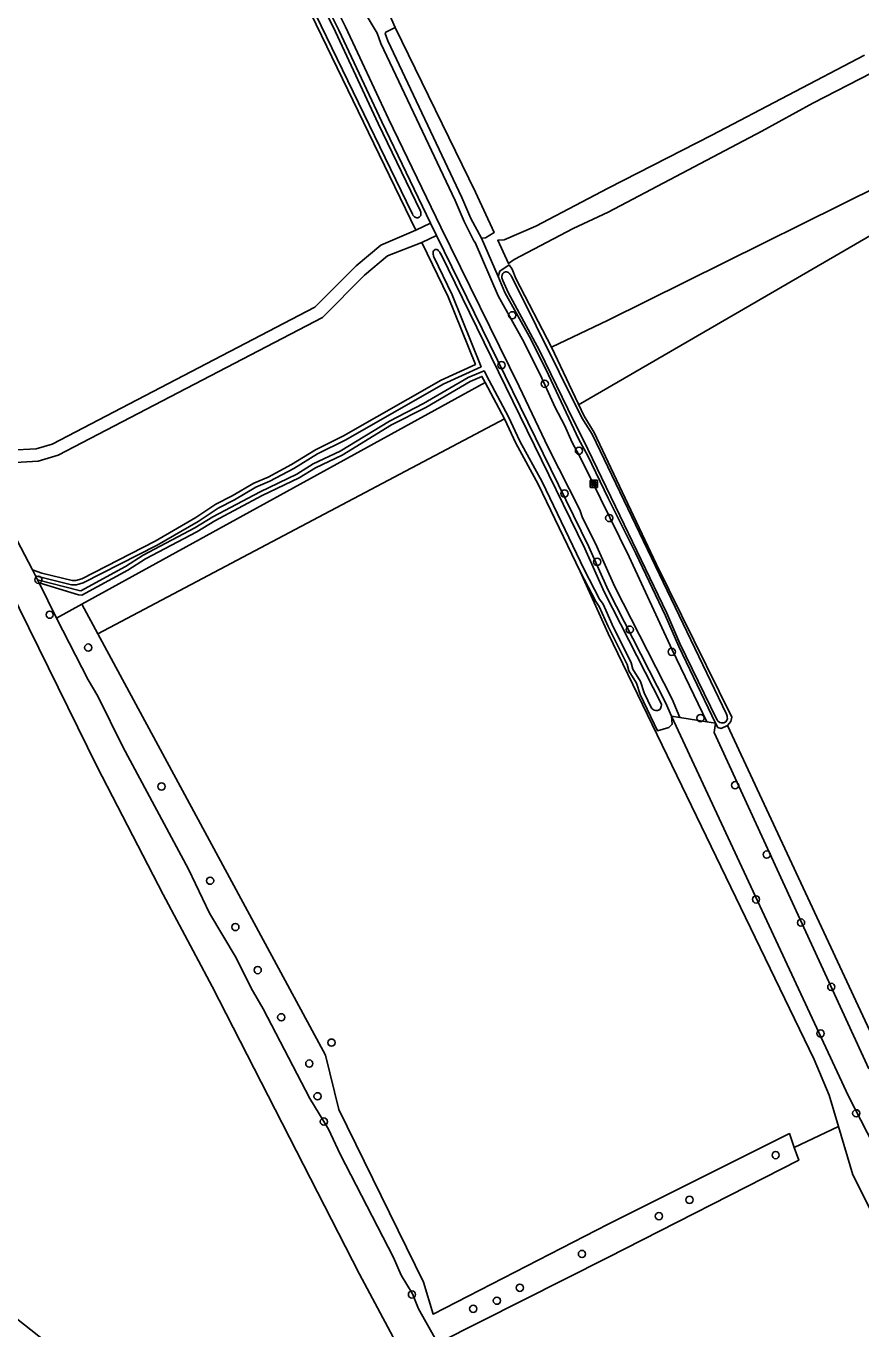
# Model space of a CAD drawing. Extents: x 162722 to 165104, y 384719 to 386284.
# Drawn here: x 163421.2 to 163534.2, y 385256.2 to 385432.5 of the extents above; entities that cross this region are included whole.
import ezdxf

# ---------------------------------------------------------------- set-up
doc = ezdxf.new("R2010")
doc.units = 0
for name, color, linetype in [('IMGEO_Bank', 7, 'Continuous'), ('IMGEO_Boom', 7, 'Continuous'), ('IMGEO_Gemengd_bos', 7, 'Continuous'), ('IMGEO_Grasland_agrarisch', 7, 'Continuous'), ('IMGEO_Grasland_overig', 7, 'Continuous'), ('IMGEO_Groenvoorziening', 7, 'Continuous'), ('IMGEO_Hek', 7, 'Continuous'), ('IMGEO_Loofbos', 7, 'Continuous'), ('IMGEO_Oever', 7, 'Continuous'), ('IMGEO_Voetpad_onverhard', 7, 'Continuous'), ('IMGEO_Waterloop', 7, 'Continuous')]:
    doc.layers.add(name, color=color, linetype=linetype)

msp = doc.modelspace()

# ---------------------------------------------------------------- linework, layer by layer
at = {"layer": 'IMGEO_Bank'}
for p, q in [((163497.55, 385370.12), (163497.55, 385370.96)), ((163497.55, 385370.96), (163497.55, 385370.12)), ((163497.62, 385371.05), (163498.47, 385371.05)), ((163498.47, 385371.05), (163497.62, 385371.05)), ((163497.86, 385370.55), (163497.86, 385370.66)), ((163497.9, 385370.66), (163497.9, 385370.55)), ((163498.19, 385370.67), (163497.91, 385370.67)), ((163498.2, 385370.55), (163498.2, 385370.66)), ((163498.24, 385370.66), (163498.24, 385370.55)), ((163498.55, 385370.97), (163498.55, 385370.13)), ((163498.55, 385370.13), (163498.55, 385370.97)), ((163498.48, 385370.05), (163497.63, 385370.05)), ((163497.63, 385370.05), (163498.48, 385370.05)), ((163498.25, 385370.45), (163497.85, 385370.45)), ((163497.91, 385370.55), (163498.19, 385370.55))]:
    msp.add_line(p, q, dxfattribs=at)
for points in [[(163497.85, 385370.67), (163497.77, 385370.67), (163497.77, 385370.83), (163498.33, 385370.83), (163498.33, 385370.67), (163498.25, 385370.67)], [(163497.8, 385370.45), (163497.65, 385370.45), (163497.77, 385370.55), (163497.85, 385370.55)], [(163497.85, 385370.44), (163497.85, 385370.23), (163497.8, 385370.23), (163497.8, 385370.44)], [(163498.25, 385370.55), (163498.33, 385370.55), (163498.44, 385370.45), (163498.3, 385370.45)], [(163498.3, 385370.44), (163498.3, 385370.23), (163498.25, 385370.23), (163498.25, 385370.44)]]:
    msp.add_lwpolyline(points, dxfattribs=at)
for centre, radius, start, end in [((163497.63, 385370.97), 0.0779, 92.4484, 184.2845), ((163497.63, 385370.97), 0.0779, 92.4484, 184.2845), ((163497.85, 385370.66), 0.00671, 2.8957, 87.1043), ((163497.91, 385370.66), 0.00671, 92.8957, 177.1043), ((163498.19, 385370.66), 0.00671, 2.8957, 87.1043), ((163498.25, 385370.66), 0.00671, 92.8957, 177.1043), ((163498.47, 385370.97), 0.0779, 2.4484, 94.2845), ((163498.47, 385370.97), 0.0779, 2.4484, 94.2845), ((163497.63, 385370.13), 0.0779, 182.4484, 274.2845), ((163497.63, 385370.13), 0.0779, 182.4484, 274.2845), ((163497.8, 385370.44), 0.00671, 2.8957, 87.1043), ((163497.85, 385370.55), 0.00671, 272.8957, 357.1043), ((163497.85, 385370.44), 0.00671, 92.8957, 177.1043), ((163497.91, 385370.55), 0.00671, 182.8957, 267.1043), ((163498.19, 385370.55), 0.00671, 272.8957, 357.1043), ((163498.25, 385370.55), 0.00671, 182.8957, 267.1043), ((163498.25, 385370.44), 0.00671, 2.8957, 87.1043), ((163498.3, 385370.44), 0.00671, 92.8957, 177.1043), ((163498.47, 385370.13), 0.0779, 272.4484, 4.2845), ((163498.47, 385370.13), 0.0779, 272.4484, 4.2845)]:
    msp.add_arc(centre, radius, start, end, dxfattribs=at)
at = {"layer": 'IMGEO_Boom'}
for centre in [(163487.01, 385393.36), (163485.55, 385386.61), (163491.4, 385384.1), (163496.03, 385375.05), (163494.08, 385369.26), (163500.13, 385365.94), (163498.49, 385360.01), (163422.9, 385357.59), (163424.43, 385352.86), (163502.9, 385350.84), (163429.65, 385348.41), (163508.58, 385347.84), (163512.46, 385338.88), (163439.56, 385329.62), (163517.15, 385329.79), (163521.43, 385320.41), (163446.13, 385316.88), (163519.98, 385314.35), (163449.55, 385310.61), (163526.07, 385311.21), (163452.57, 385304.79), (163530.17, 385302.51), (163455.76, 385298.4), (163528.72, 385296.2), (163462.56, 385294.97), (163459.55, 385292.14), (163460.67, 385287.71), (163461.53, 385284.29), (163533.54, 385285.41), (163522.64, 385279.76), (163510.98, 385273.7), (163506.85, 385271.49), (163496.44, 385266.38), (163473.44, 385260.9), (163488.03, 385261.81), (163484.93, 385260.06), (163481.73, 385258.96)]:
    msp.add_circle(centre, 0.489, dxfattribs=at)
at = {"layer": 'IMGEO_Gemengd_bos'}
for points in [[(163470.34, 385434.16), (163471.15, 385432.31), (163482.05, 385410.04), (163484.58, 385404.58), (163483.38, 385403.83), (163482.84, 385403.78), (163485.09, 385398.62), (163485.32, 385399.34), (163486.57, 385400.17), (163487, 385399.6), (163487.51, 385398.32), (163492.31, 385389.04), (163500, 385392.72), (163547.27, 385416.16)], [(163537.21, 385426.98), (163527.67, 385422.08), (163520.76, 385418.26), (163500, 385407.3), (163495.23, 385405.12), (163487.25, 385400.91), (163486.51, 385400.35), (163485.05, 385403.51), (163485.93, 385403.57), (163490.21, 385405.41), (163500, 385410.54), (163514.02, 385417.71), (163534.67, 385428.54)]]:
    msp.add_lwpolyline(points, dxfattribs=at)
at = {"layer": 'IMGEO_Grasland_agrarisch'}
for points in [[(163547.27, 385416.16), (163500, 385392.72), (163492.31, 385389.04), (163496.73, 385379.73), (163498.1, 385377.52), (163500, 385373.51), (163506.47, 385359.75), (163516.69, 385339.02), (163516.56, 385338.4), (163516.13, 385337.86), (163536.91, 385293.28)], [(163493.57, 385212.71), (163466.33, 385263.67), (163446.39, 385302.58), (163439.77, 385315.02), (163430.87, 385332.29), (163419, 385356.42), (163412.17, 385370.09), (163409.48, 385368.44), (163331.68, 385320), (163351.37, 385307.21), (163369.5, 385295.2), (163393.95, 385277.61), (163404.53, 385269.35), (163415.18, 385261.4), (163429.65, 385250)]]:
    msp.add_lwpolyline(points, dxfattribs=at)
for points in [[(163499.98, 385350.31), (163496.21, 385358.7), (163490.53, 385370.54), (163487.5, 385376.05), (163485.96, 385379.36), (163430.95, 385350.26), (163461.74, 385293.26), (163463.55, 385285.92), (163474.99, 385262.59), (163476.29, 385258.24), (163500, 385270.41), (163524.5, 385282.66), (163525.15, 385280.8), (163531.14, 385283.64), (163529.87, 385287.88), (163527.83, 385292.7)], [(163546.74, 385250), (163533.09, 385277.07), (163531.14, 385283.64), (163525.15, 385280.8), (163525.76, 385279.06), (163499.94, 385265.89), (163476.93, 385254.3), (163497.37, 385214.72), (163495.87, 385213.94), (163497.28, 385211.09), (163498.83, 385211.91), (163516.86, 385176.69), (163532.62, 385184.6), (163548.99, 385151.33), (163549.82, 385151.65), (163586.82, 385170.65)]]:
    msp.add_lwpolyline(points, close=True, dxfattribs=at)
at = {"layer": 'IMGEO_Grasland_overig'}
msp.add_lwpolyline([(163536.91, 385293.28), (163516.13, 385337.86), (163515.26, 385337.47), (163514.83, 385337.62), (163514.51, 385338.17), (163514.32, 385336.94), (163535.24, 385291.44)], dxfattribs=at)
at = {"layer": 'IMGEO_Groenvoorziening'}
for points in [[(163451.8, 385455.51), (163463.56, 385431.94), (163469.35, 385419.53), (163475.96, 385405.84), (163476.76, 385404.18), (163497.37, 385362.05), (163500, 385356.2), (163507.73, 385341), (163508.55, 385339.15), (163509.69, 385338.96), (163508.63, 385341.43), (163500.9, 385356.63), (163498.27, 385362.49), (163496.49, 385365.97), (163496.14, 385367.03), (163491.85, 385375.48), (163487.94, 385383.75), (163477.34, 385405.28), (163470.25, 385419.96), (163464.46, 385432.38), (163452.7, 385455.95)], [(163465.36, 385437.22), (163468.74, 385431.53), (163469.25, 385430.12), (163479.27, 385408.91), (163480.49, 385406.04), (163481.82, 385403.43), (163481.99, 385403.23), (163485.12, 385396.01), (163488.62, 385389.68), (163491.02, 385384.88), (163492.83, 385380.9), (163494.09, 385378.5), (163495.1, 385376.14), (163496.33, 385373.89), (163502.84, 385360.69), (163508.63, 385348.12), (163513.31, 385338.37), (163514.51, 385338.17), (163509.54, 385348.54), (163507.75, 385352.71), (163503.74, 385361.13), (163500, 385368.61), (163497.22, 385374.35), (163496, 385376.58), (163491.92, 385385.31), (163489.5, 385390.15), (163486.02, 385396.45), (163485.09, 385398.62), (163482.84, 385403.78), (163481.4, 385406.46), (163480.18, 385409.32), (163470.17, 385430.51), (163469.82, 385431.5), (163469.9, 385431.67), (163471.15, 385432.31), (163470.34, 385434.16)], [(163429.65, 385250), (163415.18, 385261.4), (163404.53, 385269.35), (163393.95, 385277.61), (163369.5, 385295.2), (163351.37, 385307.21), (163331.68, 385320), (163327.49, 385322.72), (163322.62, 385319.54), (163332.07, 385313.78), (163360.06, 385295.46), (163390.48, 385274.02), (163416.1, 385254.62)]]:
    msp.add_lwpolyline(points, dxfattribs=at)
for points in [[(163425.35, 385352.37), (163428.79, 385354.28), (163483.35, 385384.28), (163482.91, 385385.1), (163481.31, 385384.43), (163475.31, 385380.9), (163470.69, 385378.53), (163464, 385374.46), (163460.38, 385372.73), (163458.17, 385371.37), (163453.18, 385368.97), (163446.77, 385365.57), (163444.36, 385364.07), (163437.38, 385360.41), (163435.02, 385358.88), (163428.8, 385355.51), (163428.31, 385355.53), (163422.99, 385357.16)], [(163532.48, 385287.74), (163508.55, 385339.15), (163508.66, 385338.05), (163508.21, 385337.58), (163506.64, 385337.16), (163504.32, 385342.06), (163503.8, 385343.58), (163502.79, 385345.26), (163502.53, 385346.13), (163500, 385351.26), (163498.77, 385353.98), (163498.3, 385354.66), (163496.21, 385358.7), (163499.98, 385350.31), (163527.83, 385292.7), (163529.87, 385287.88), (163531.14, 385283.64), (163533.09, 385277.07), (163546.74, 385250), (163586.82, 385170.65), (163590.25, 385172.26), (163551.89, 385250)], [(163430.95, 385350.26), (163428.79, 385354.28), (163425.35, 385352.37), (163429.66, 385344.04), (163430.94, 385341.85), (163434.34, 385334.98), (163443.19, 385318.42), (163446.06, 385312.47), (163449.65, 385306.45), (163451.68, 385302.36), (163453.29, 385299.55), (163459.64, 385287.42), (163462.14, 385283.25), (163463.74, 385279.87), (163470.93, 385265.92), (163471.98, 385263.51), (163473.53, 385260.99), (163474.33, 385258.94), (163476.93, 385254.3), (163499.94, 385265.89), (163525.76, 385279.06), (163525.15, 385280.8), (163524.5, 385282.66), (163500, 385270.41), (163476.29, 385258.24), (163474.99, 385262.59), (163463.55, 385285.92), (163461.74, 385293.26)]]:
    msp.add_lwpolyline(points, close=True, dxfattribs=at)
at = {"layer": 'IMGEO_Hek'}
for points in [[(163646.09, 385465.47), (163602.4, 385441.92), (163575.61, 385427.17), (163545.46, 385409.97), (163519.14, 385394.71), (163495.99, 385381.27)], [(163428.79, 385354.28), (163425.35, 385352.37)]]:
    msp.add_lwpolyline(points, dxfattribs=at)
at = {"layer": 'IMGEO_Loofbos'}
for points in [[(163375.55, 385445.11), (163401.03, 385398.55), (163403.63, 385394.07), (163405, 385391.41), (163405.76, 385388.08), (163406.26, 385388.02), (163408.54, 385388.71), (163411.04, 385388.19), (163412.91, 385387), (163414.6, 385385.28), (163415.93, 385382.51), (163418.16, 385375.94), (163418.51, 385375.27), (163419.12, 385375.11), (163422.59, 385375.3), (163424.79, 385375.93), (163460.31, 385394.45), (163465.9, 385400.04), (163469.24, 385402.86), (163473.98, 385404.9), (163447.74, 385459.06)], [(163416.78, 385369.01), (163422.11, 385358.95), (163423.37, 385358.49), (163427.46, 385357.5), (163427.96, 385357.49), (163428.76, 385357.73), (163438.69, 385362.81), (163444.21, 385366), (163446.93, 385367.81), (163449.14, 385368.92), (163452.04, 385370.64), (163453.97, 385371.47), (163457.14, 385373.16), (163460.38, 385375.15), (163464.2, 385377.04), (163477.41, 385384.58), (163482.02, 385386.71), (163478.35, 385395.87), (163474.79, 385403.23), (163470.14, 385401.4), (163467.04, 385398.79), (163461.32, 385393.07), (163425.58, 385374.43), (163422.89, 385373.62), (163419.02, 385373.41)]]:
    msp.add_lwpolyline(points, dxfattribs=at)
msp.add_lwpolyline([(163483.35, 385384.28), (163428.79, 385354.28), (163430.95, 385350.26), (163485.96, 385379.36)], close=True, dxfattribs=at)
at = {"layer": 'IMGEO_Oever'}
for points in [[(163398.34, 385559.61), (163404.38, 385547.09), (163421.8, 385511.8), (163425.46, 385504.81), (163427.6, 385500), (163439.15, 385477.46), (163447.74, 385459.06), (163473.98, 385404.9), (163475.96, 385405.84), (163469.35, 385419.53), (163463.56, 385431.94), (163451.8, 385455.51), (163441.81, 385476.23)], [(163473.57, 385406.92), (163473.49, 385407.07), (163473.41, 385407.22), (163448.2, 385459.27), (163439.6, 385477.68), (163428.06, 385500.22), (163425.91, 385505.03), (163422.25, 385512.03), (163404.83, 385547.31), (163398.74, 385559.93)], [(163399.36, 385560.73), (163410.43, 385537.65), (163419.48, 385519.27), (163422.75, 385513), (163429.33, 385499.78), (163436.32, 385485.69), (163441.36, 385476.01), (163451.35, 385455.29), (163463.11, 385431.72), (163468.89, 385419.31), (163474.57, 385407.55)], [(163474.66, 385407.03), (163474.63, 385406.87), (163474.57, 385406.76), (163474.43, 385406.63), (163474.24, 385406.56), (163474.11, 385406.56)], [(163422.79, 385357.56), (163422.99, 385357.16), (163428.31, 385355.53), (163428.8, 385355.51), (163435.02, 385358.88), (163437.38, 385360.41), (163444.36, 385364.07), (163446.77, 385365.57), (163453.18, 385368.97), (163458.17, 385371.37), (163460.38, 385372.73), (163464, 385374.46), (163470.69, 385378.53), (163475.31, 385380.9), (163481.31, 385384.43), (163482.91, 385385.1), (163483.35, 385384.28), (163485.96, 385379.36), (163487.5, 385376.05), (163490.53, 385370.54), (163496.21, 385358.7), (163498.3, 385354.66), (163498.77, 385353.98), (163500, 385351.26), (163502.53, 385346.13), (163502.79, 385345.26), (163503.8, 385343.58), (163504.32, 385342.06), (163506.64, 385337.16), (163508.21, 385337.58), (163508.66, 385338.05), (163508.55, 385339.15), (163507.73, 385341), (163500, 385356.2), (163497.37, 385362.05), (163476.76, 385404.18), (163474.79, 385403.23), (163478.35, 385395.87), (163482.02, 385386.71), (163477.41, 385384.58), (163464.2, 385377.04), (163460.38, 385375.15), (163457.14, 385373.16), (163453.97, 385371.47), (163452.04, 385370.64), (163449.14, 385368.92), (163446.93, 385367.81), (163444.21, 385366), (163438.69, 385362.81), (163428.76, 385357.73), (163427.96, 385357.49), (163427.46, 385357.5), (163423.37, 385358.49), (163422.11, 385358.95), (163422.51, 385358.13), (163427.39, 385356.9), (163428.04, 385356.9), (163428.98, 385357.17), (163438.97, 385362.28), (163444.52, 385365.49), (163447.23, 385367.29), (163449.43, 385368.39), (163452.31, 385370.1), (163454.23, 385370.93), (163457.44, 385372.65), (163460.67, 385374.62), (163464.48, 385376.52), (163477.68, 385384.04), (163482.78, 385386.41), (163478.9, 385396.11), (163476.4, 385401.27)], [(163476.95, 385402.21), (163477.05, 385402.1)], [(163477.33, 385401.66), (163496.83, 385361.8), (163499.46, 385355.95), (163507.19, 385340.74)], [(163485.89, 385399.16), (163486.1, 385399.23)], [(163514.9, 385338.4), (163514.83, 385338.47), (163514.72, 385338.62), (163514.62, 385338.79), (163509.67, 385348.96), (163507.94, 385353.06), (163500.97, 385367.49), (163496.59, 385376.56), (163495.31, 385379.14), (163490.71, 385388.62), (163486.45, 385396.43), (163485.75, 385398.08), (163485.61, 385398.42)], [(163486.8, 385398.79), (163486.89, 385398.62), (163487.17, 385398.11), (163496.43, 385379.49), (163497.81, 385377.3), (163515.98, 385339.42)], [(163505.92, 385340.15), (163505.84, 385340.24), (163504.87, 385342.29), (163504.34, 385343.83), (163503.34, 385345.5), (163503.09, 385346.35), (163500.54, 385351.52), (163499.3, 385354.28), (163498.81, 385354.97), (163496.74, 385358.97), (163491.06, 385370.82), (163488.03, 385376.32), (163486.5, 385379.63), (163483.88, 385384.56), (163483.19, 385385.85), (163481.04, 385384.96), (163475.02, 385381.43), (163470.4, 385379.05), (163463.71, 385374.98), (163460.09, 385373.25), (163457.88, 385371.89), (163452.91, 385369.5), (163446.48, 385366.09), (163444.06, 385364.59), (163437.08, 385360.93), (163434.71, 385359.39), (163428.66, 385356.11), (163428.41, 385356.12), (163422.79, 385357.56)], [(163507.07, 385340.18), (163506.96, 385340.04)], [(163516.05, 385338.58), (163515.88, 385338.38), (163515.62, 385338.25)]]:
    msp.add_lwpolyline(points, dxfattribs=at)
msp.add_lwpolyline([(163496.73, 385379.73), (163492.31, 385389.04), (163487.51, 385398.32), (163487, 385399.6), (163486.57, 385400.17), (163485.32, 385399.34), (163485.09, 385398.62), (163486.02, 385396.45), (163489.5, 385390.15), (163491.92, 385385.31), (163496, 385376.58), (163497.22, 385374.35), (163500, 385368.61), (163503.74, 385361.13), (163507.75, 385352.71), (163509.54, 385348.54), (163514.51, 385338.17), (163514.83, 385337.62), (163515.26, 385337.47), (163516.13, 385337.86), (163516.56, 385338.4), (163516.69, 385339.02), (163506.47, 385359.75), (163500, 385373.51), (163498.1, 385377.52)], close=True, dxfattribs=at)
for centre, radius, start, end in [((163474.24, 385407.33), 0.783, 211.1923, 260.6021), ((163473.35, 385407.08), 1.31, 357.8304, 21.3767), ((163476.89, 385401.79), 0.593, 138.0005, 186.9717), ((163478.69, 385402.03), 2.41, 187.4439, 198.32), ((163476.71, 385401.88), 0.402, 53.9395, 131.0892), ((163475.17, 385400.63), 2.39, 25.4006, 38.0567), ((163486.23, 385398.61), 0.647, 121.7587, 197.6351), ((163486.18, 385398.67), 0.572, 45.6629, 97.5396), ((163485.58, 385398.09), 1.4, 29.6123, 44.5059), ((163506.1, 385340.68), 1.09, 332.7132, 3.5808), ((163506.53, 385340.76), 0.863, 224.9934, 272.5652), ((163506.56, 385340.54), 0.638, 270.8333, 308.8268), ((163514.31, 385338.74), 1.8, 3.1626, 22.0421), ((163515.42, 385339.03), 0.813, 230.7515, 284.9293), ((163515.55, 385338.82), 0.558, 334.269, 1.8426)]:
    msp.add_arc(centre, radius, start, end, dxfattribs=at)
at = {"layer": 'IMGEO_Voetpad_onverhard'}
for points in [[(163452.7, 385455.95), (163464.46, 385432.38), (163470.25, 385419.96), (163477.34, 385405.28), (163487.94, 385383.75), (163491.85, 385375.48), (163496.14, 385367.03), (163496.49, 385365.97), (163498.27, 385362.49), (163500.9, 385356.63), (163508.63, 385341.43), (163509.69, 385338.96), (163513.31, 385338.37), (163508.63, 385348.12), (163502.84, 385360.69), (163496.33, 385373.89), (163495.1, 385376.14), (163494.09, 385378.5), (163492.83, 385380.9), (163491.02, 385384.88), (163488.62, 385389.68), (163485.12, 385396.01), (163481.99, 385403.23), (163481.82, 385403.43), (163480.49, 385406.04), (163479.27, 385408.91), (163469.25, 385430.12), (163468.74, 385431.53), (163465.36, 385437.22)], [(163534.67, 385428.54), (163514.02, 385417.71), (163500, 385410.54), (163490.21, 385405.41), (163485.93, 385403.57), (163485.05, 385403.51), (163486.51, 385400.35), (163487.25, 385400.91), (163495.23, 385405.12), (163500, 385407.3), (163520.76, 385418.26), (163527.67, 385422.08), (163537.21, 385426.98)], [(163535.24, 385291.44), (163514.32, 385336.94), (163514.51, 385338.17), (163513.31, 385338.37), (163509.69, 385338.96), (163508.55, 385339.15), (163532.48, 385287.74), (163551.89, 385250)]]:
    msp.add_lwpolyline(points, dxfattribs=at)
at = {"layer": 'IMGEO_Waterloop'}
for points in [[(163398.74, 385559.93), (163404.83, 385547.31), (163422.25, 385512.03), (163425.91, 385505.03), (163428.06, 385500.22), (163439.6, 385477.68), (163448.2, 385459.27), (163473.41, 385407.22), (163473.49, 385407.07), (163473.57, 385406.92)], [(163474.57, 385407.55), (163468.89, 385419.31), (163463.11, 385431.72), (163451.35, 385455.29), (163441.36, 385476.01), (163436.32, 385485.69), (163429.33, 385499.78), (163422.75, 385513), (163419.48, 385519.27), (163410.43, 385537.65), (163399.36, 385560.73)], [(163474.11, 385406.56), (163474.24, 385406.56), (163474.43, 385406.63), (163474.57, 385406.76), (163474.63, 385406.87), (163474.66, 385407.03)], [(163476.4, 385401.27), (163478.9, 385396.11), (163482.78, 385386.41), (163477.68, 385384.04), (163464.48, 385376.52), (163460.67, 385374.62), (163457.44, 385372.65), (163454.23, 385370.93), (163452.31, 385370.1), (163449.43, 385368.39), (163447.23, 385367.29), (163444.52, 385365.49), (163438.97, 385362.28), (163428.98, 385357.17), (163428.04, 385356.9), (163427.39, 385356.9), (163422.51, 385358.13), (163422.79, 385357.56), (163428.41, 385356.12), (163428.66, 385356.11), (163434.71, 385359.39), (163437.08, 385360.93), (163444.06, 385364.59), (163446.48, 385366.09), (163452.91, 385369.5), (163457.88, 385371.89), (163460.09, 385373.25), (163463.71, 385374.98), (163470.4, 385379.05), (163475.02, 385381.43), (163481.04, 385384.96), (163483.19, 385385.85), (163483.88, 385384.56), (163486.5, 385379.63), (163488.03, 385376.32), (163491.06, 385370.82), (163496.74, 385358.97), (163498.81, 385354.97), (163499.3, 385354.28), (163500.54, 385351.52), (163503.09, 385346.35), (163503.34, 385345.5), (163504.34, 385343.83), (163504.87, 385342.29), (163505.84, 385340.24), (163505.92, 385340.15)], [(163477.05, 385402.1), (163476.95, 385402.21)], [(163507.19, 385340.74), (163499.46, 385355.95), (163496.83, 385361.8), (163477.33, 385401.66)], [(163486.1, 385399.23), (163485.89, 385399.16)], [(163485.61, 385398.42), (163485.75, 385398.08), (163486.45, 385396.43), (163490.71, 385388.62), (163495.31, 385379.14), (163496.59, 385376.56), (163500.97, 385367.49), (163507.94, 385353.06), (163509.67, 385348.96), (163514.62, 385338.79), (163514.72, 385338.62), (163514.83, 385338.47), (163514.9, 385338.4)], [(163486.89, 385398.62), (163486.8, 385398.79)], [(163515.98, 385339.42), (163497.81, 385377.3), (163496.43, 385379.49), (163487.17, 385398.11), (163486.89, 385398.62)], [(163476.93, 385254.3), (163474.33, 385258.94), (163473.53, 385260.99), (163471.98, 385263.51), (163470.93, 385265.92), (163463.74, 385279.87), (163462.14, 385283.25), (163459.64, 385287.42), (163453.29, 385299.55), (163451.68, 385302.36), (163449.65, 385306.45), (163446.06, 385312.47), (163443.19, 385318.42), (163434.34, 385334.98), (163430.94, 385341.85), (163429.66, 385344.04), (163425.35, 385352.37), (163422.99, 385357.16), (163422.79, 385357.56), (163422.51, 385358.13), (163422.11, 385358.95), (163416.78, 385369.01)], [(163419, 385356.42), (163430.87, 385332.29), (163439.77, 385315.02), (163446.39, 385302.58), (163466.33, 385263.67), (163493.57, 385212.71)], [(163506.96, 385340.04), (163507.07, 385340.18)], [(163515.62, 385338.25), (163515.88, 385338.38), (163516.05, 385338.58)]]:
    msp.add_lwpolyline(points, dxfattribs=at)
msp.add_lwpolyline([(163482.84, 385403.78), (163483.38, 385403.83), (163484.58, 385404.58), (163482.05, 385410.04), (163471.15, 385432.31), (163469.9, 385431.67), (163469.82, 385431.5), (163470.17, 385430.51), (163480.18, 385409.32), (163481.4, 385406.46)], close=True, dxfattribs=at)
for centre, radius, start, end in [((163474.24, 385407.33), 0.783, 211.1923, 260.6021), ((163473.35, 385407.08), 1.31, 357.8304, 21.3767), ((163476.89, 385401.79), 0.593, 138.0005, 186.9717), ((163478.69, 385402.03), 2.41, 187.4439, 198.32), ((163476.71, 385401.88), 0.402, 53.9395, 131.0892), ((163475.17, 385400.63), 2.39, 25.4006, 38.0567), ((163486.23, 385398.61), 0.647, 121.7587, 197.6351), ((163486.18, 385398.67), 0.572, 45.6629, 97.5396), ((163485.58, 385398.09), 1.4, 29.6123, 44.5059), ((163506.1, 385340.68), 1.09, 332.7132, 3.5808), ((163506.53, 385340.76), 0.863, 224.9934, 272.5652), ((163506.56, 385340.54), 0.638, 270.8333, 308.8268), ((163514.31, 385338.74), 1.8, 3.1626, 22.0421), ((163515.42, 385339.03), 0.813, 230.7515, 284.9293), ((163515.55, 385338.82), 0.558, 334.269, 1.8426)]:
    msp.add_arc(centre, radius, start, end, dxfattribs=at)

doc.saveas('drawing.dxf')
